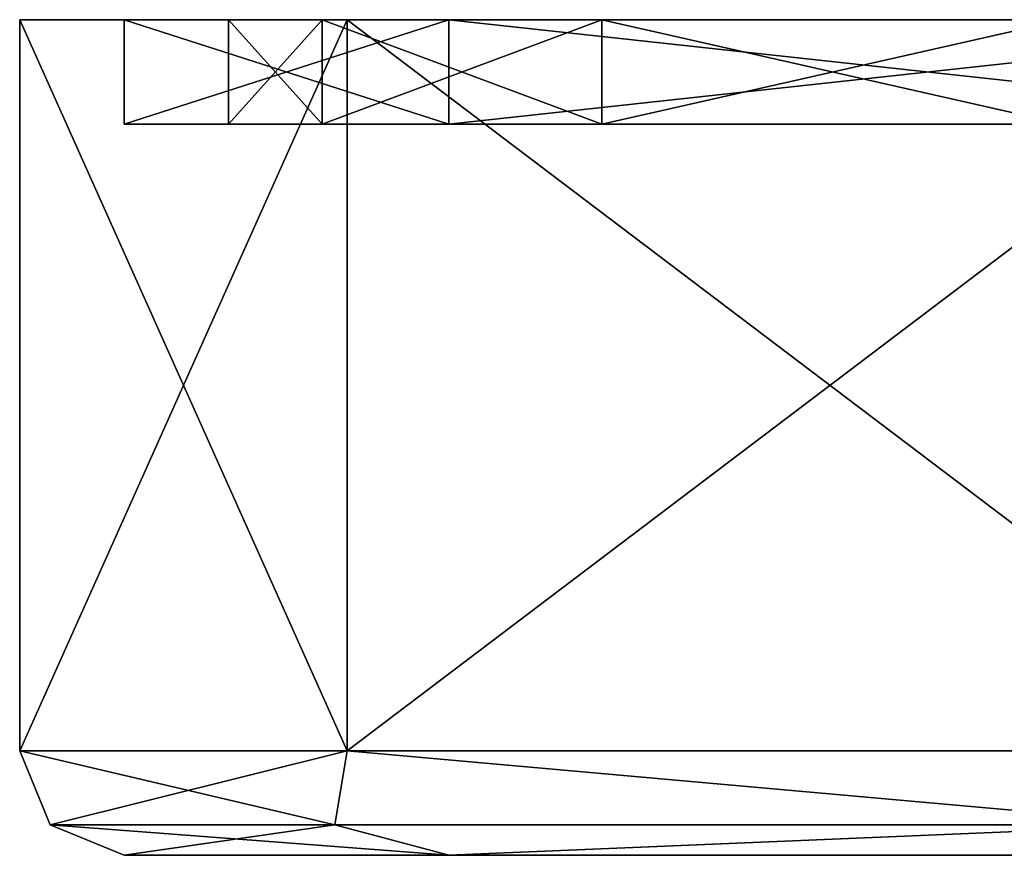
# Model space of a CAD drawing. Header units: millimetres. Extents: x -125 to 171, y -35 to 1363.
# Tile 374 of 656: x -125 to -116, y 1226 to 1234. Entities that reach past the tile are written whole.
import ezdxf

# ---------------------------------------------------------------- set-up
doc = ezdxf.new("R2010")
doc.units = ezdxf.units.MM
doc.header["$LTSCALE"] = 65.185185
for name, color, linetype in [('2248', 7, 'CONTINUOUS'), ('2249', 7, 'CONTINUOUS'), ('2250', 7, 'CONTINUOUS'), ('2252', 7, 'CONTINUOUS'), ('2274', 7, 'CONTINUOUS'), ('2275', 7, 'CONTINUOUS'), ('2282', 7, 'CONTINUOUS'), ('2283', 7, 'CONTINUOUS'), ('2284', 7, 'CONTINUOUS'), ('2285', 7, 'CONTINUOUS'), ('2286', 7, 'CONTINUOUS'), ('2287', 7, 'CONTINUOUS')]:
    doc.layers.add(name, color=color, linetype=linetype)

msp = doc.modelspace()

# ---------------------------------------------------------------- linework, layer by layer
at = {"layer": '2248', "linetype": 'CONTINUOUS'}
for points in [[(-122.1032, 1233.7, 285.174), (-123, 1233.7, 300), (-6.1229, 1233.7, 285.2179), (-122.1032, 1233.7, 285.174)], [(-123, 1233.7, 300), (-122.1032, 1233.7, 314.826), (-43.8157, 1233.7, 300), (-123, 1233.7, 300)], [(-6.1229, 1233.7, 285.2179), (-123, 1233.7, 300), (-11.3137, 1233.7, 288.6863), (-6.1229, 1233.7, 285.2179)], [(-11.3137, 1233.7, 288.6863), (-123, 1233.7, 300), (-14.7821, 1233.7, 293.8771), (-11.3137, 1233.7, 288.6863)], [(-14.7821, 1233.7, 293.8771), (-123, 1233.7, 300), (-40, 1233.7, 296.1843), (-14.7821, 1233.7, 293.8771)], [(-40, 1233.7, 296.1843), (-123, 1233.7, 300), (-41.9078, 1233.7, 296.6955), (-40, 1233.7, 296.1843)], [(-41.9078, 1233.7, 296.6955), (-123, 1233.7, 300), (-43.3045, 1233.7, 298.0922), (-41.9078, 1233.7, 296.6955)], [(-43.3045, 1233.7, 298.0922), (-123, 1233.7, 300), (-43.8157, 1233.7, 300), (-43.3045, 1233.7, 298.0922)], [(-119.4259, 1233.7, 270.5642), (-122.1032, 1233.7, 285.174), (-115.3631, 1233.7, 271.5655), (-119.4259, 1233.7, 270.5642)], [(0, 1233.7, 284), (-122.1032, 1233.7, 285.174), (-6.1229, 1233.7, 285.2179), (0, 1233.7, 284)], [(-122.1032, 1233.7, 285.174), (0, 1233.7, 284), (-112.5715, 1233.7, 276.1835), (-122.1032, 1233.7, 285.174)], [(-115.3631, 1233.7, 271.5655), (-122.1032, 1233.7, 285.174), (-115.3233, 1233.7, 273.5403), (-115.3631, 1233.7, 271.5655)], [(-115.3233, 1233.7, 273.5403), (-122.1032, 1233.7, 285.174), (-114.3015, 1233.7, 275.2306), (-115.3233, 1233.7, 273.5403)], [(-114.3015, 1233.7, 275.2306), (-122.1032, 1233.7, 285.174), (-112.5715, 1233.7, 276.1835), (-114.3015, 1233.7, 275.2306)], [(-122.1032, 1233.7, 314.826), (-119.4259, 1233.7, 329.4358), (-114.3015, 1233.7, 324.7694), (-122.1032, 1233.7, 314.826)], [(-14.7821, 1233.7, 306.1229), (-122.1032, 1233.7, 314.826), (-11.3137, 1233.7, 311.3137), (-14.7821, 1233.7, 306.1229)], [(-122.1032, 1233.7, 314.826), (-14.7821, 1233.7, 306.1229), (-40, 1233.7, 303.8157), (-122.1032, 1233.7, 314.826)], [(-11.3137, 1233.7, 311.3137), (-122.1032, 1233.7, 314.826), (-6.1229, 1233.7, 314.7821), (-11.3137, 1233.7, 311.3137)], [(-6.1229, 1233.7, 314.7821), (-122.1032, 1233.7, 314.826), (0, 1233.7, 316), (-6.1229, 1233.7, 314.7821)], [(0, 1233.7, 316), (-122.1032, 1233.7, 314.826), (-112.5715, 1233.7, 323.8165), (0, 1233.7, 316)], [(-112.5715, 1233.7, 323.8165), (-122.1032, 1233.7, 314.826), (-114.3015, 1233.7, 324.7694), (-112.5715, 1233.7, 323.8165)], [(-43.8157, 1233.7, 300), (-122.1032, 1233.7, 314.826), (-43.3045, 1233.7, 301.9078), (-43.8157, 1233.7, 300)], [(-43.3045, 1233.7, 301.9078), (-122.1032, 1233.7, 314.826), (-41.9078, 1233.7, 303.3045), (-43.3045, 1233.7, 301.9078)], [(-41.9078, 1233.7, 303.3045), (-122.1032, 1233.7, 314.826), (-40, 1233.7, 303.8157), (-41.9078, 1233.7, 303.3045)], [(-115.007, 1233.7, 256.3836), (-119.4259, 1233.7, 270.5642), (-112.7199, 1233.7, 268.8137), (-115.007, 1233.7, 256.3836)], [(-112.7199, 1233.7, 268.8137), (-119.4259, 1233.7, 270.5642), (-114.4102, 1233.7, 269.8355), (-112.7199, 1233.7, 268.8137)], [(-114.4102, 1233.7, 269.8355), (-119.4259, 1233.7, 270.5642), (-115.3631, 1233.7, 271.5655), (-114.4102, 1233.7, 269.8355)], [(-119.4259, 1233.7, 329.4358), (-115.007, 1233.7, 343.6164), (-114.4102, 1233.7, 330.1645), (-119.4259, 1233.7, 329.4358)], [(-114.3015, 1233.7, 324.7694), (-119.4259, 1233.7, 329.4358), (-115.3233, 1233.7, 326.4597), (-114.3015, 1233.7, 324.7694)], [(-115.3233, 1233.7, 326.4597), (-119.4259, 1233.7, 329.4358), (-115.3631, 1233.7, 328.4345), (-115.3233, 1233.7, 326.4597)], [(-115.3631, 1233.7, 328.4345), (-119.4259, 1233.7, 329.4358), (-114.4102, 1233.7, 330.1645), (-115.3631, 1233.7, 328.4345)]]:
    msp.add_3dface(points, dxfattribs=at)
at = {"layer": '2249', "linetype": 'CONTINUOUS'}
for points in [[(-121.866, 1226.7, 272.1849), (-125, 1226.7, 300), (-121.866, 1233.7, 272.1848), (-121.866, 1226.7, 272.1849)], [(-121.866, 1233.7, 272.1848), (-125, 1226.7, 300), (-125, 1233.7, 300), (-121.866, 1233.7, 272.1848)], [(-112.6211, 1226.7, 245.7645), (-121.866, 1226.7, 272.1849), (-112.6211, 1233.7, 245.7645), (-112.6211, 1226.7, 245.7645)], [(-112.6211, 1233.7, 245.7645), (-121.866, 1226.7, 272.1849), (-121.866, 1233.7, 272.1848), (-112.6211, 1233.7, 245.7645)]]:
    msp.add_3dface(points, dxfattribs=at)
at = {"layer": '2250', "linetype": 'CONTINUOUS'}
for points in [[(-120.8916, 1225.7, 327.5904), (-124, 1225.7, 300), (-82.7419, 1225.7, 326.8845), (-120.8916, 1225.7, 327.5904)], [(-124, 1225.7, 300), (-120.8915, 1225.7, 272.4095), (-70.5, 1225.7, 300), (-124, 1225.7, 300)], [(-101.7971, 1225.7, 308.3104), (-124, 1225.7, 300), (-102.8407, 1225.7, 307.6481), (-101.7971, 1225.7, 308.3104)], [(-124, 1225.7, 300), (-101.7971, 1225.7, 308.3104), (-67.0495, 1225.7, 321.7857), (-124, 1225.7, 300)], [(-102.8407, 1225.7, 307.6481), (-124, 1225.7, 300), (-103.2958, 1225.7, 306.4988), (-102.8407, 1225.7, 307.6481)], [(-103.2958, 1225.7, 306.4988), (-124, 1225.7, 300), (-102.9884, 1225.7, 305.3016), (-103.2958, 1225.7, 306.4988)], [(-102.9884, 1225.7, 305.3016), (-124, 1225.7, 300), (-102.036, 1225.7, 304.5137), (-102.9884, 1225.7, 305.3016)], [(-102.036, 1225.7, 304.5137), (-124, 1225.7, 300), (-100.8023, 1225.7, 304.4361), (-102.036, 1225.7, 304.5137)], [(-100.8023, 1225.7, 304.4361), (-124, 1225.7, 300), (-86.5209, 1225.7, 304.2655), (-100.8023, 1225.7, 304.4361)], [(-82.7419, 1225.7, 326.8845), (-124, 1225.7, 300), (-82.7419, 1225.7, 325.6484), (-82.7419, 1225.7, 326.8845)], [(-82.7419, 1225.7, 325.6484), (-124, 1225.7, 300), (-82.0154, 1225.7, 324.6484), (-82.7419, 1225.7, 325.6484)], [(-82.0154, 1225.7, 324.6484), (-124, 1225.7, 300), (-80.8398, 1225.7, 324.2664), (-82.0154, 1225.7, 324.6484)], [(-80.8398, 1225.7, 324.2664), (-124, 1225.7, 300), (-66.3229, 1225.7, 322.7857), (-80.8398, 1225.7, 324.2664)], [(-86.5209, 1225.7, 304.2655), (-124, 1225.7, 300), (-85.5686, 1225.7, 303.4777), (-86.5209, 1225.7, 304.2655)], [(-85.5686, 1225.7, 303.4777), (-124, 1225.7, 300), (-84.3349, 1225.7, 303.4), (-85.5686, 1225.7, 303.4777)], [(-84.3349, 1225.7, 303.4), (-124, 1225.7, 300), (-69.1181, 1225.7, 301.9021), (-84.3349, 1225.7, 303.4)], [(-66.3229, 1225.7, 322.7857), (-124, 1225.7, 300), (-67.0495, 1225.7, 321.7857), (-66.3229, 1225.7, 322.7857)], [(-69.1181, 1225.7, 301.9021), (-124, 1225.7, 300), (-70.118, 1225.7, 301.1756), (-69.1181, 1225.7, 301.9021)], [(-70.118, 1225.7, 301.1756), (-124, 1225.7, 300), (-70.5, 1225.7, 300), (-70.118, 1225.7, 301.1756)], [(-111.7209, 1225.7, 353.7999), (-120.8916, 1225.7, 327.5904), (-87.2403, 1225.7, 353.1116), (-111.7209, 1225.7, 353.7999)], [(-87.2403, 1225.7, 353.1116), (-120.8916, 1225.7, 327.5904), (-86.1966, 1225.7, 352.4492), (-87.2403, 1225.7, 353.1116)], [(-86.1966, 1225.7, 352.4492), (-120.8916, 1225.7, 327.5904), (-72.5041, 1225.7, 347.4048), (-86.1966, 1225.7, 352.4492)], [(-96.5323, 1225.7, 333.3652), (-120.8916, 1225.7, 327.5904), (-97.7078, 1225.7, 332.9833), (-96.5323, 1225.7, 333.3652)], [(-120.8916, 1225.7, 327.5904), (-96.5323, 1225.7, 333.3652), (-72.2652, 1225.7, 343.6081), (-120.8916, 1225.7, 327.5904)], [(-97.7078, 1225.7, 332.9833), (-120.8916, 1225.7, 327.5904), (-98.4343, 1225.7, 331.9833), (-97.7078, 1225.7, 332.9833)], [(-98.4343, 1225.7, 331.9833), (-120.8916, 1225.7, 327.5904), (-98.4343, 1225.7, 330.7472), (-98.4343, 1225.7, 331.9833)], [(-98.4343, 1225.7, 330.7472), (-120.8916, 1225.7, 327.5904), (-97.7078, 1225.7, 329.7472), (-98.4343, 1225.7, 330.7472)], [(-97.7078, 1225.7, 329.7472), (-120.8916, 1225.7, 327.5904), (-96.5322, 1225.7, 329.3652), (-97.7078, 1225.7, 329.7472)], [(-96.5322, 1225.7, 329.3652), (-120.8916, 1225.7, 327.5904), (-22.7685, 1225.7, 329.3381), (-96.5322, 1225.7, 329.3652)], [(-72.5041, 1225.7, 347.4048), (-120.8916, 1225.7, 327.5904), (-73.4565, 1225.7, 346.6169), (-72.5041, 1225.7, 347.4048)], [(-73.4565, 1225.7, 346.6169), (-120.8916, 1225.7, 327.5904), (-73.7639, 1225.7, 345.4197), (-73.4565, 1225.7, 346.6169)], [(-73.7639, 1225.7, 345.4197), (-120.8916, 1225.7, 327.5904), (-73.3089, 1225.7, 344.2705), (-73.7639, 1225.7, 345.4197)], [(-73.3089, 1225.7, 344.2705), (-120.8916, 1225.7, 327.5904), (-72.2652, 1225.7, 343.6081), (-73.3089, 1225.7, 344.2705)], [(-80.8398, 1225.7, 328.2664), (-120.8916, 1225.7, 327.5904), (-82.0154, 1225.7, 327.8845), (-80.8398, 1225.7, 328.2664)], [(-120.8916, 1225.7, 327.5904), (-80.8398, 1225.7, 328.2664), (-22.7685, 1225.7, 329.3381), (-120.8916, 1225.7, 327.5904)], [(-82.0154, 1225.7, 327.8845), (-120.8916, 1225.7, 327.5904), (-82.7419, 1225.7, 326.8845), (-82.0154, 1225.7, 327.8845)], [(-120.8915, 1225.7, 272.4095), (-111.7209, 1225.7, 246.2), (-93.2091, 1225.7, 258.2413), (-120.8915, 1225.7, 272.4095)], [(-100.6657, 1225.7, 282.7334), (-120.8915, 1225.7, 272.4095), (-101.5118, 1225.7, 281.8324), (-100.6657, 1225.7, 282.7334)], [(-120.8915, 1225.7, 272.4095), (-100.6657, 1225.7, 282.7334), (-70.118, 1225.7, 298.8244), (-120.8915, 1225.7, 272.4095)], [(-101.5118, 1225.7, 281.8324), (-120.8915, 1225.7, 272.4095), (-101.6667, 1225.7, 280.606), (-101.5118, 1225.7, 281.8324)], [(-101.6667, 1225.7, 280.606), (-120.8915, 1225.7, 272.4095), (-101.0712, 1225.7, 279.5228), (-101.6667, 1225.7, 280.606)], [(-101.0712, 1225.7, 279.5228), (-120.8915, 1225.7, 272.4095), (-99.9529, 1225.7, 278.9966), (-101.0712, 1225.7, 279.5228)], [(-99.9529, 1225.7, 278.9966), (-120.8915, 1225.7, 272.4095), (-67.0495, 1225.7, 278.2143), (-99.9529, 1225.7, 278.9966)], [(-93.2091, 1225.7, 258.2413), (-92.0906, 1225.7, 258.7676), (-120.8915, 1225.7, 272.4095), (-93.2091, 1225.7, 258.2413)], [(-120.8915, 1225.7, 272.4095), (-77.1609, 1225.7, 265.793), (-45.8468, 1225.7, 272.1729), (-120.8915, 1225.7, 272.4095)], [(-70.5, 1225.7, 300), (-120.8915, 1225.7, 272.4095), (-70.118, 1225.7, 298.8244), (-70.5, 1225.7, 300)], [(-67.0495, 1225.7, 278.2143), (-120.8915, 1225.7, 272.4095), (-66.3229, 1225.7, 277.2143), (-67.0495, 1225.7, 278.2143)], [(-66.3229, 1225.7, 277.2143), (-120.8915, 1225.7, 272.4095), (-65.1474, 1225.7, 276.8323), (-66.3229, 1225.7, 277.2143)], [(-65.1474, 1225.7, 276.8323), (-120.8915, 1225.7, 272.4095), (-45.4491, 1225.7, 275.9563), (-65.1474, 1225.7, 276.8323)], [(-45.4491, 1225.7, 275.9563), (-120.8915, 1225.7, 272.4095), (-46.5196, 1225.7, 275.3382), (-45.4491, 1225.7, 275.9563)], [(-46.5196, 1225.7, 275.3382), (-120.8915, 1225.7, 272.4095), (-47.0224, 1225.7, 274.2091), (-46.5196, 1225.7, 275.3382)], [(-47.0224, 1225.7, 274.2091), (-120.8915, 1225.7, 272.4095), (-46.7654, 1225.7, 273), (-47.0224, 1225.7, 274.2091)], [(-46.7654, 1225.7, 273), (-120.8915, 1225.7, 272.4095), (-45.8468, 1225.7, 272.1729), (-46.7654, 1225.7, 273)], [(-78.2794, 1225.7, 265.2667), (-120.8915, 1225.7, 272.4095), (-92.0906, 1225.7, 258.7676), (-78.2794, 1225.7, 265.2667)], [(-77.1609, 1225.7, 265.793), (-120.8915, 1225.7, 272.4095), (-78.2794, 1225.7, 265.2667), (-77.1609, 1225.7, 265.793)]]:
    msp.add_3dface(points, dxfattribs=at)
at = {"layer": '2252', "linetype": 'CONTINUOUS'}
for points in [[(-125, 1233.7, 300), (-125, 1226.7, 300), (-121.866, 1226.7, 327.8151), (-125, 1233.7, 300)], [(-125, 1233.7, 300), (-121.866, 1226.7, 327.8151), (-121.866, 1233.7, 327.8152), (-125, 1233.7, 300)], [(-121.866, 1226.7, 327.8151), (-112.6211, 1226.7, 354.2355), (-121.866, 1233.7, 327.8152), (-121.866, 1226.7, 327.8151)], [(-121.866, 1233.7, 327.8152), (-112.6211, 1226.7, 354.2355), (-112.6211, 1233.7, 354.2355), (-121.866, 1233.7, 327.8152)]]:
    msp.add_3dface(points, dxfattribs=at)
at = {"layer": '2274', "linetype": 'CONTINUOUS'}
for points in [[(-121.866, 1226.7, 327.8151), (-125, 1226.7, 300), (-121.982, 1225.9929, 325.9281), (-121.866, 1226.7, 327.8151)], [(-125, 1226.7, 300), (-124.7071, 1225.9929, 300), (-121.982, 1225.9929, 325.9281), (-125, 1226.7, 300)], [(-121.866, 1226.7, 327.8151), (-121.982, 1225.9929, 325.9281), (-113.9256, 1225.9929, 350.7229), (-121.866, 1226.7, 327.8151)], [(-112.6211, 1226.7, 354.2355), (-121.866, 1226.7, 327.8151), (-113.9256, 1225.9929, 350.7229), (-112.6211, 1226.7, 354.2355)], [(-124, 1225.7, 300), (-120.8916, 1225.7, 327.5904), (-124.7071, 1225.9929, 300), (-124, 1225.7, 300)], [(-124.7071, 1225.9929, 300), (-120.8916, 1225.7, 327.5904), (-121.982, 1225.9929, 325.9281), (-124.7071, 1225.9929, 300)], [(-121.982, 1225.9929, 325.9281), (-120.8916, 1225.7, 327.5904), (-113.9256, 1225.9929, 350.7229), (-121.982, 1225.9929, 325.9281)], [(-120.8916, 1225.7, 327.5904), (-111.7209, 1225.7, 353.7999), (-113.9256, 1225.9929, 350.7229), (-120.8916, 1225.7, 327.5904)]]:
    msp.add_3dface(points, dxfattribs=at)
at = {"layer": '2275', "linetype": 'CONTINUOUS'}
for points in [[(-125, 1226.7, 300), (-121.866, 1226.7, 272.1849), (-124.7071, 1225.9929, 300), (-125, 1226.7, 300)], [(-124.7071, 1225.9929, 300), (-121.866, 1226.7, 272.1849), (-121.982, 1225.9929, 274.0719), (-124.7071, 1225.9929, 300)], [(-121.866, 1226.7, 272.1849), (-113.9256, 1225.9929, 249.2771), (-121.982, 1225.9929, 274.0719), (-121.866, 1226.7, 272.1849)], [(-121.866, 1226.7, 272.1849), (-112.6211, 1226.7, 245.7645), (-113.9256, 1225.9929, 249.2771), (-121.866, 1226.7, 272.1849)], [(-124, 1225.7, 300), (-124.7071, 1225.9929, 300), (-121.982, 1225.9929, 274.0719), (-124, 1225.7, 300)], [(-120.8915, 1225.7, 272.4095), (-124, 1225.7, 300), (-121.982, 1225.9929, 274.0719), (-120.8915, 1225.7, 272.4095)], [(-113.9256, 1225.9929, 249.2771), (-120.8915, 1225.7, 272.4095), (-121.982, 1225.9929, 274.0719), (-113.9256, 1225.9929, 249.2771)], [(-111.7209, 1225.7, 246.2), (-120.8915, 1225.7, 272.4095), (-113.9256, 1225.9929, 249.2771), (-111.7209, 1225.7, 246.2)]]:
    msp.add_3dface(points, dxfattribs=at)
at = {"layer": '2282', "linetype": 'CONTINUOUS'}
for points in [[(-123, 1233.7, 300), (-122.1032, 1233.7, 285.174), (-123, 1232.7, 300), (-123, 1233.7, 300)], [(-123, 1232.7, 300), (-122.1032, 1233.7, 285.174), (-122.1032, 1232.7, 285.174), (-123, 1232.7, 300)], [(-122.1032, 1233.7, 285.174), (-119.4259, 1233.7, 270.5642), (-122.1032, 1232.7, 285.174), (-122.1032, 1233.7, 285.174)], [(-122.1032, 1232.7, 285.174), (-119.4259, 1233.7, 270.5642), (-119.4259, 1232.7, 270.5642), (-122.1032, 1232.7, 285.174)], [(-119.4259, 1233.7, 270.5642), (-115.007, 1233.7, 256.3836), (-119.4259, 1232.7, 270.5642), (-119.4259, 1233.7, 270.5642)], [(-119.4259, 1232.7, 270.5642), (-115.007, 1233.7, 256.3836), (-115.007, 1232.7, 256.3836), (-119.4259, 1232.7, 270.5642)]]:
    msp.add_3dface(points, dxfattribs=at)
at = {"layer": '2283', "linetype": 'CONTINUOUS'}
for points in [[(-123, 1232.7, 300), (-122.1032, 1232.7, 285.174), (-124, 1232.7, 300), (-123, 1232.7, 300)], [(-123, 1232.7, 300), (-124, 1232.7, 300), (-122.1032, 1232.7, 314.826), (-123, 1232.7, 300)], [(-124, 1232.7, 300), (-122.1032, 1232.7, 285.174), (-120.8911, 1232.7, 272.4074), (-124, 1232.7, 300)], [(-124, 1232.7, 300), (-120.8911, 1232.7, 327.5926), (-122.1032, 1232.7, 314.826), (-124, 1232.7, 300)], [(-122.1032, 1232.7, 285.174), (-119.4259, 1232.7, 270.5642), (-120.8911, 1232.7, 272.4074), (-122.1032, 1232.7, 285.174)], [(-122.1032, 1232.7, 314.826), (-120.8911, 1232.7, 327.5926), (-119.4259, 1232.7, 329.4358), (-122.1032, 1232.7, 314.826)], [(-119.4259, 1232.7, 270.5642), (-115.007, 1232.7, 256.3836), (-120.8911, 1232.7, 272.4074), (-119.4259, 1232.7, 270.5642)], [(-120.8911, 1232.7, 272.4074), (-115.007, 1232.7, 256.3836), (-111.7201, 1232.7, 246.1984), (-120.8911, 1232.7, 272.4074)], [(-120.8911, 1232.7, 327.5926), (-111.7201, 1232.7, 353.8016), (-115.007, 1232.7, 343.6164), (-120.8911, 1232.7, 327.5926)], [(-119.4259, 1232.7, 329.4358), (-120.8911, 1232.7, 327.5926), (-115.007, 1232.7, 343.6164), (-119.4259, 1232.7, 329.4358)]]:
    msp.add_3dface(points, dxfattribs=at)
at = {"layer": '2284', "linetype": 'CONTINUOUS'}
for points in [[(-124, 1232.7, 300), (-120.8911, 1232.7, 272.4074), (-124, 1233.7, 300), (-124, 1232.7, 300)], [(-124, 1233.7, 300), (-120.8911, 1232.7, 272.4074), (-120.8911, 1233.7, 272.4074), (-124, 1233.7, 300)], [(-120.8911, 1232.7, 272.4074), (-111.7201, 1232.7, 246.1984), (-120.8911, 1233.7, 272.4074), (-120.8911, 1232.7, 272.4074)], [(-120.8911, 1233.7, 272.4074), (-111.7201, 1232.7, 246.1984), (-111.7201, 1233.7, 246.1984), (-120.8911, 1233.7, 272.4074)]]:
    msp.add_3dface(points, dxfattribs=at)
at = {"layer": '2285', "linetype": 'CONTINUOUS'}
for points in [[(-121.866, 1233.7, 272.1848), (-125, 1233.7, 300), (-120.8911, 1233.7, 272.4074), (-121.866, 1233.7, 272.1848)], [(-125, 1233.7, 300), (-121.866, 1233.7, 327.8152), (-124, 1233.7, 300), (-125, 1233.7, 300)], [(-125, 1233.7, 300), (-124, 1233.7, 300), (-120.8911, 1233.7, 272.4074), (-125, 1233.7, 300)], [(-124, 1233.7, 300), (-121.866, 1233.7, 327.8152), (-120.8911, 1233.7, 327.5926), (-124, 1233.7, 300)], [(-112.6211, 1233.7, 245.7645), (-121.866, 1233.7, 272.1848), (-111.7201, 1233.7, 246.1984), (-112.6211, 1233.7, 245.7645)], [(-121.866, 1233.7, 272.1848), (-120.8911, 1233.7, 272.4074), (-111.7201, 1233.7, 246.1984), (-121.866, 1233.7, 272.1848)], [(-121.866, 1233.7, 327.8152), (-112.6211, 1233.7, 354.2355), (-111.7201, 1233.7, 353.8016), (-121.866, 1233.7, 327.8152)], [(-120.8911, 1233.7, 327.5926), (-121.866, 1233.7, 327.8152), (-111.7201, 1233.7, 353.8016), (-120.8911, 1233.7, 327.5926)]]:
    msp.add_3dface(points, dxfattribs=at)
at = {"layer": '2286', "linetype": 'CONTINUOUS'}
for points in [[(-122.1032, 1233.7, 314.826), (-123, 1233.7, 300), (-122.1032, 1232.7, 314.826), (-122.1032, 1233.7, 314.826)], [(-123, 1233.7, 300), (-123, 1232.7, 300), (-122.1032, 1232.7, 314.826), (-123, 1233.7, 300)], [(-119.4259, 1233.7, 329.4358), (-122.1032, 1233.7, 314.826), (-119.4259, 1232.7, 329.4358), (-119.4259, 1233.7, 329.4358)], [(-122.1032, 1233.7, 314.826), (-122.1032, 1232.7, 314.826), (-119.4259, 1232.7, 329.4358), (-122.1032, 1233.7, 314.826)], [(-115.007, 1233.7, 343.6164), (-119.4259, 1233.7, 329.4358), (-115.007, 1232.7, 343.6164), (-115.007, 1233.7, 343.6164)], [(-119.4259, 1233.7, 329.4358), (-119.4259, 1232.7, 329.4358), (-115.007, 1232.7, 343.6164), (-119.4259, 1233.7, 329.4358)]]:
    msp.add_3dface(points, dxfattribs=at)
at = {"layer": '2287', "linetype": 'CONTINUOUS'}
for points in [[(-120.8911, 1232.7, 327.5926), (-124, 1232.7, 300), (-120.8911, 1233.7, 327.5926), (-120.8911, 1232.7, 327.5926)], [(-124, 1232.7, 300), (-124, 1233.7, 300), (-120.8911, 1233.7, 327.5926), (-124, 1232.7, 300)], [(-111.7201, 1232.7, 353.8016), (-120.8911, 1232.7, 327.5926), (-111.7201, 1233.7, 353.8016), (-111.7201, 1232.7, 353.8016)], [(-120.8911, 1232.7, 327.5926), (-120.8911, 1233.7, 327.5926), (-111.7201, 1233.7, 353.8016), (-120.8911, 1232.7, 327.5926)]]:
    msp.add_3dface(points, dxfattribs=at)

doc.saveas('drawing.dxf')
